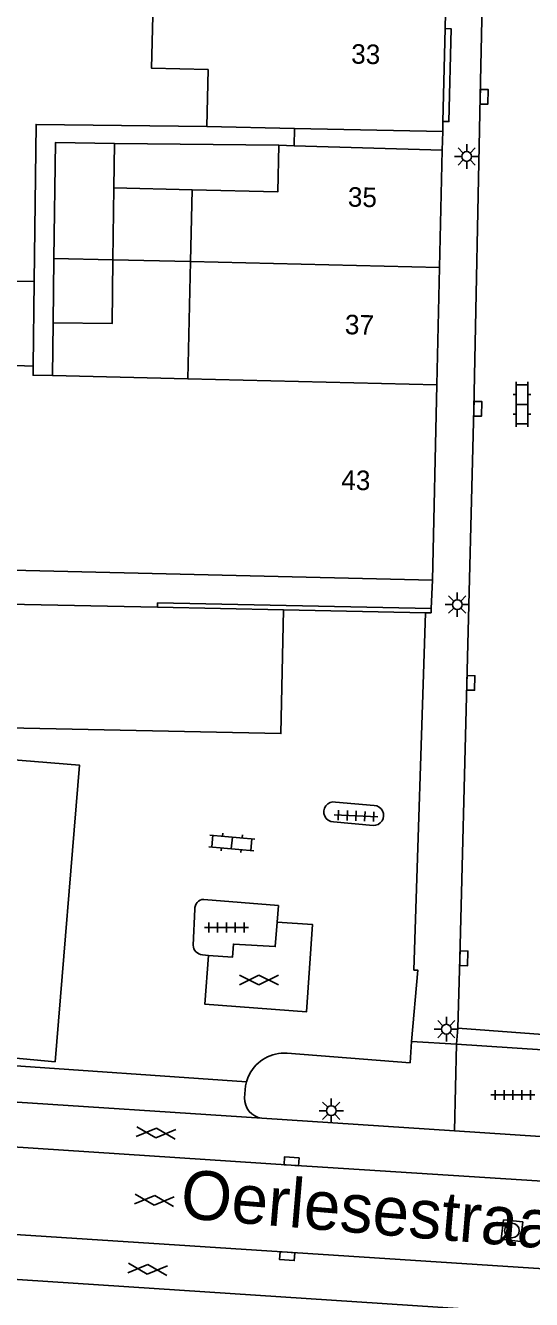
# Model space of a CAD drawing. Extents: x 132994 to 136000, y 393499 to 395512.
# Drawn here: x 133577.3 to 133603.2, y 395391.3 to 395456.5 of the extents above; entities that cross this region are included whole.
import ezdxf

# ---------------------------------------------------------------- set-up
doc = ezdxf.new("R2010")
doc.units = 0
for name, color, linetype in [('gg-afsc-erfafscheiding', 7, 'Continuous'), ('gg-afsc-hekwerk', 7, 'Continuous'), ('gg-afsc-muur', 7, 'Continuous'), ('gg-anno-huisnummerreeks BGT', 7, 'Continuous'), ('gg-anno-openbare ruimte label', 7, 'Continuous'), ('gg-bbg-gedigitaliseerde bebouwing', 7, 'Continuous'), ('gg-bbg-gedigitaliseerde bebouwing onder overbouw', 7, 'Continuous'), ('gg-bbg-gedigitaliseerde bijgebouw', 7, 'Continuous'), ('gg-bbg-gedigitaliseerde overbouw', 7, 'Continuous'), ('gg-bbg-hoofdgebouw', 7, 'Continuous'), ('gg-bbg-luifel en loopbrug', 7, 'Continuous'), ('gg-bbg-pand overbouw', 7, 'Continuous'), ('gg-bbg-tussenscheiding', 7, 'Continuous'), ('gg-knt-verharding', 7, 'Continuous'), ('gg-knt-verharding nz', 7, 'Continuous'), ('gt-grn-weggrens', 7, 'Continuous'), ('gt-symb-gesloten verharding', 7, 'Continuous'), ('gt-symb-klinker verharding', 7, 'Continuous'), ('gt-symb-kolk', 7, 'Continuous'), ('gt-symb-lichtmast', 7, 'Continuous'), ('gt-symb-rioolschacht', 7, 'Continuous'), ('gt-symb-tegel verharding', 7, 'Continuous')]:
    doc.layers.add(name, color=color, linetype=linetype)

# ---------------------------------------------------------------- blocks, each defined once
blk = doc.blocks.new('gt0-KL1')
at = {"layer": 'gt-symb-klinker verharding'}
for p, q in [((-1.15, 0.3), (1.15, 0.3)), ((-1, -0.3), (-1, 0.3)), ((-0.5, 0.3), (-0.5, 0.45)), ((0, -0.3), (0, 0.3)), ((0.5, 0.3), (0.5, 0.45)), ((1, -0.3), (1, 0.3)), ((-1.15, -0.3), (1.15, -0.3)), ((-0.5, -0.45), (-0.5, -0.3)), ((0.5, -0.45), (0.5, -0.3))]:
    blk.add_line(p, q, dxfattribs=at)
blk = doc.blocks.new('gt0-LMAST')
at = {"layer": 'gt-symb-lichtmast'}
for p, q in [((-0.182, 0.173), (-0.447, 0.438)), ((-0.005, 0.246), (-0.005, 0.621)), ((0.172, 0.173), (0.437, 0.438)), ((-0.255, -0.004), (-0.63, -0.004)), ((-0.182, -0.181), (-0.447, -0.446)), ((-0.005, -0.254), (-0.005, -0.629)), ((0.437, -0.446), (0.172, -0.181)), ((0.245, -0.004), (0.62, -0.004))]:
    blk.add_line(p, q, dxfattribs=at)
blk.add_circle((-0.005, -0.004), 0.25, dxfattribs=at)
blk = doc.blocks.new('gt0-KOLK')
at = {"layer": 'gt-symb-kolk'}
blk.add_lwpolyline([(0, 0), (0.375, 0), (0.375, 0.4), (-0.375, 0.4), (-0.375, 0), (0, 0)], dxfattribs=at)
blk = doc.blocks.new('gt0-GESVH1')
at = {"layer": 'gt-symb-gesloten verharding'}
for p, q in [((-0.992, -0.261), (0.008, 0.239)), ((0.008, -0.261), (-0.992, 0.239)), ((0.008, 0.239), (1.008, -0.261)), ((1.008, 0.239), (0.008, -0.261))]:
    blk.add_line(p, q, dxfattribs=at)
blk = doc.blocks.new('gt0-TEG1')
at = {"layer": 'gt-symb-tegel verharding'}
for p, q in [((-1.125, 0), (1.125, 0)), ((-0.9, -0.25), (-0.9, 0.25)), ((-0.45, -0.25), (-0.45, 0.25)), ((0, -0.25), (0, 0.25)), ((0.45, -0.25), (0.45, 0.25)), ((0.9, -0.25), (0.9, 0.25))]:
    blk.add_line(p, q, dxfattribs=at)
blk = doc.blocks.new('gt0-RS')
at = {"layer": 'gt-symb-rioolschacht'}
blk.add_lwpolyline([(-0.5, -0.5), (0.5, -0.5), (0.5, 0.5), (-0.5, 0.5)], close=True, dxfattribs=at)
blk.add_circle((0, 0), 0.375, dxfattribs=at)

msp = doc.modelspace()

# ---------------------------------------------------------------- linework, layer by layer
at = {"layer": 'gg-afsc-erfafscheiding'}
for p, q in [((133590.239, 395450.399), (133581.812, 395450.501)), ((133578.68, 395441.321), (133578.647, 395438.614))]:
    msp.add_line(p, q, dxfattribs=at)
msp.add_lwpolyline([(133586.542, 395451.363), (133577.805, 395451.469), (133577.708, 395443.435)], dxfattribs=at)
at = {"layer": 'gg-afsc-hekwerk'}
msp.add_line((133597.135, 395408.183), (133597.744, 395426.479), dxfattribs=at)
at = {"layer": 'gg-afsc-muur'}
msp.add_line((133597.744, 395426.479), (133590.472, 395426.628), dxfattribs=at)
for points in [[(133584.018, 395426.761), (133584.023, 395426.984), (133598.03, 395426.697)], [(133598.03, 395426.697), (133598.026, 395426.473), (133597.744, 395426.479)]]:
    msp.add_lwpolyline(points, dxfattribs=at)
at = {"layer": 'gg-bbg-gedigitaliseerde bebouwing'}
for p, q in [((133586.542, 395451.363), (133591.041, 395451.258)), ((133591.021, 395450.381), (133590.239, 395450.399)), ((133585.792, 395448.128), (133585.707, 395444.447)), ((133585.707, 395444.447), (133585.568, 395438.453)), ((133578.647, 395438.614), (133585.568, 395438.453))]:
    msp.add_line(p, q, dxfattribs=at)
for points in [[(133584.735, 395459.038), (133583.825, 395459.055), (133583.716, 395454.348), (133586.609, 395454.279), (133586.542, 395451.363)], [(133585.792, 395448.128), (133590.184, 395448.026), (133590.239, 395450.399)], [(133577.656, 395439.104), (133577.65, 395438.629), (133578.647, 395438.614)]]:
    msp.add_lwpolyline(points, dxfattribs=at)
at = {"layer": 'gg-bbg-gedigitaliseerde bebouwing onder overbouw'}
for p, q in [((133591.041, 395451.258), (133598.623, 395451.114)), ((133591.021, 395450.381), (133598.6, 395450.154))]:
    msp.add_line(p, q, dxfattribs=at)
at = {"layer": 'gg-bbg-gedigitaliseerde bijgebouw'}
for p, q in [((133581.812, 395450.501), (133581.784, 395448.221)), ((133581.784, 395448.221), (133581.74, 395444.541)), ((133578.68, 395441.321), (133578.72, 395444.613)), ((133577.708, 395443.435), (133572.823, 395443.512)), ((133577.708, 395443.435), (133577.656, 395439.104))]:
    msp.add_line(p, q, dxfattribs=at)
for points in [[(133578.72, 395444.613), (133578.791, 395450.537), (133581.812, 395450.501)], [(133581.74, 395444.541), (133581.7, 395441.284), (133578.68, 395441.321)]]:
    msp.add_lwpolyline(points, dxfattribs=at)
at = {"layer": 'gg-bbg-gedigitaliseerde overbouw'}
msp.add_line((133591.041, 395451.258), (133591.021, 395450.381), dxfattribs=at)
at = {"layer": 'gg-bbg-hoofdgebouw'}
for p, q in [((133598.801, 395458.782), (133598.745, 395456.373)), ((133598.745, 395456.373), (133598.635, 395451.624)), ((133598.635, 395451.624), (133598.623, 395451.114)), ((133598.6, 395450.154), (133598.461, 395444.145)), ((133598.461, 395444.145), (133598.322, 395438.147)), ((133598.322, 395438.147), (133598.09, 395428.15)), ((133598.09, 395428.15), (133576.56, 395428.66))]:
    msp.add_line(p, q, dxfattribs=at)
at = {"layer": 'gg-bbg-luifel en loopbrug'}
for p, q in [((133585.792, 395448.128), (133581.784, 395448.221)), ((133585.707, 395444.447), (133581.74, 395444.541)), ((133584.018, 395426.761), (133576.35, 395426.918)), ((133590.472, 395426.628), (133584.018, 395426.761))]:
    msp.add_line(p, q, dxfattribs=at)
msp.add_lwpolyline([(133590.472, 395426.628), (133590.342, 395420.295), (133576.355, 395420.595), (133576.604, 395423.772), (133576.097, 395423.812)], dxfattribs=at)
at = {"layer": 'gg-bbg-pand overbouw'}
msp.add_line((133598.6, 395450.154), (133598.623, 395451.114), dxfattribs=at)
at = {"layer": 'gg-bbg-tussenscheiding'}
for p, q in [((133581.74, 395444.541), (133578.72, 395444.613)), ((133598.461, 395444.145), (133585.707, 395444.447)), ((133576.767, 395439.127), (133577.656, 395439.104)), ((133598.322, 395438.147), (133585.568, 395438.453))]:
    msp.add_line(p, q, dxfattribs=at)
at = {"layer": 'gg-knt-verharding'}
for p, q in [((133593.127, 395416.79), (133595.115, 395416.617)), ((133595.052, 395415.594), (133593.027, 395415.773)), ((133585.929, 395411.298), (133585.845, 395409.462)), ((133586.323, 395408.972), (133586.631, 395408.941)), ((133599.401, 395405.219), (133599.332, 395404.405)), ((133603.74, 395404.898), (133599.401, 395405.219)), ((133599.332, 395404.405), (133597.019, 395404.535)), ((133599.332, 395404.405), (133603.728, 395404.104)), ((133589.361, 395400.608), (133575.52, 395401.517)), ((133599.227, 395399.961), (133589.361, 395400.608)), ((133603.623, 395399.672), (133599.227, 395399.961)), ((133548.213, 395394.235), (133602.258, 395390.679))]:
    msp.add_line(p, q, dxfattribs=at)
for points in [[(133599.401, 395405.219), (133599.504, 395408.796), (133600.215, 395436.917), (133600.54, 395452.889), (133600.886, 395468.684), (133601.09, 395476.993)], [(133598.635, 395451.624), (133598.935, 395451.617), (133599.045, 395456.366), (133598.745, 395456.373)], [(133563.638, 395414.379), (133564.089, 395419.972), (133580.028, 395418.675), (133578.776, 395403.501), (133575.308, 395403.819)], [(133590.15, 395410.647), (133590.206, 395411.493), (133586.388, 395411.808)], [(133586.631, 395408.941), (133586.442, 395406.451), (133591.648, 395406.055), (133591.96, 395410.516), (133590.15, 395410.647)], [(133586.631, 395408.941), (133587.854, 395408.849), (133587.91, 395409.52), (133590.049, 395409.395), (133590.15, 395410.647)], [(133597.019, 395404.535), (133597.351, 395408.176), (133597.135, 395408.183)], [(133597.019, 395404.535), (133596.946, 395403.45), (133590.654, 395403.929)], [(133588.727, 395402.855), (133588.641, 395402.666), (133588.575, 395402.47)], [(133588.479, 395401.65), (133588.53, 395402.268), (133588.575, 395402.47)]]:
    msp.add_lwpolyline(points, dxfattribs=at)
for centre, radius, start, end in [((133593.045, 395416.285), 0.512, 80.7393, 268.02919), ((133595.086, 395416.105), 0.512, 266.23915, 86.71279), ((133586.416, 395411.322), 0.487, 93.24176, 182.78382), ((133586.356, 395409.482), 0.511, 182.23508, 266.34444), ((133590.503, 395401.934), 2.001, 85.68305, 152.58256), ((133589.483, 395401.605), 1.005, 177.44959, 263.04284)]:
    msp.add_arc(centre, radius, start, end, dxfattribs=at)
at = {"layer": 'gg-knt-verharding nz'}
msp.add_line((133575.629, 395403.368), (133588.575, 395402.47), dxfattribs=at)
for points in [[(133631.596, 395395.569), (133605.337, 395397.283), (133590.87, 395398.201), (133563.127, 395400.025), (133546.515, 395401.149)], [(133546.182, 395396.654), (133575.669, 395394.719), (133633.214, 395390.981)]]:
    msp.add_lwpolyline(points, dxfattribs=at)
at = {"layer": 'gt-grn-weggrens'}
for p, q in [((133598.03, 395426.697), (133598.09, 395428.15)), ((133599.332, 395404.405), (133599.227, 395399.961))]:
    msp.add_line(p, q, dxfattribs=at)

# ---------------------------------------------------------------- block references
at = {"layer": 'gt-symb-gesloten verharding'}
msp.add_blockref('gt0-GESVH1', (133589.207, 395407.696), dxfattribs=at)
at = {"layer": 'gt-symb-gesloten verharding', "rotation": -3.7835902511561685}
for p in [(133583.943, 395399.859), (133583.855, 395396.417), (133583.502, 395392.886)]:
    msp.add_blockref('gt0-GESVH1', p, dxfattribs=at)
at = {"layer": 'gt-symb-klinker verharding'}
for p, rotation in [((133602.682, 395437.141), 90), ((133587.825, 395414.699), -5.1633068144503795)]:
    msp.add_blockref('gt0-KL1', p, dxfattribs=dict(at, rotation=rotation))
at = {"layer": 'gt-symb-kolk'}
for p, rotation in [((133600.54, 395452.889), -91.14576283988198), ((133600.215, 395436.917), -91.43209618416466), ((133599.861, 395422.891), -91.43209618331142), ((133599.504, 395408.796), -91.66111204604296), ((133590.87, 395398.201), -3.612074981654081), ((133590.671, 395393.745), 176.27357411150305)]:
    msp.add_blockref('gt0-KOLK', p, dxfattribs=dict(at, rotation=rotation))
at = {"layer": 'gt-symb-lichtmast'}
for p in [(133599.852, 395449.833), (133599.37, 395426.896), (133598.811, 395405.168), (133592.918, 395400.994)]:
    msp.add_blockref('gt0-LMAST', p, dxfattribs=at)
at = {"layer": 'gt-symb-rioolschacht', "rotation": -96.48566035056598}
msp.add_blockref('gt0-RS', (133602.166, 395394.859), dxfattribs=at)
at = {"layer": 'gt-symb-tegel verharding', "rotation": -2.292900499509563}
msp.add_blockref('gt0-TEG1', (133594.183, 395416.081), dxfattribs=at)
at = {"layer": 'gt-symb-tegel verharding'}
for p in [(133587.549, 395410.368), (133602.214, 395401.801)]:
    msp.add_blockref('gt0-TEG1', p, dxfattribs=at)

# ---------------------------------------------------------------- texts
at = {"layer": 'gg-anno-huisnummerreeks BGT'}
for s, p in [('33', (133593.926, 395454.583)), ('35', (133593.755, 395447.264)), ('37', (133593.604, 395440.735)), ('43', (133593.42, 395432.778))]:
    msp.add_text(s, height=1, rotation=358.7, dxfattribs=at).set_placement(p)
at = {"layer": 'gg-anno-openbare ruimte label'}
msp.add_text('Oerlesestraat', height=2.5, rotation=355.2, dxfattribs=at).set_placement((133585.143, 395395.508))

doc.saveas('drawing.dxf')
